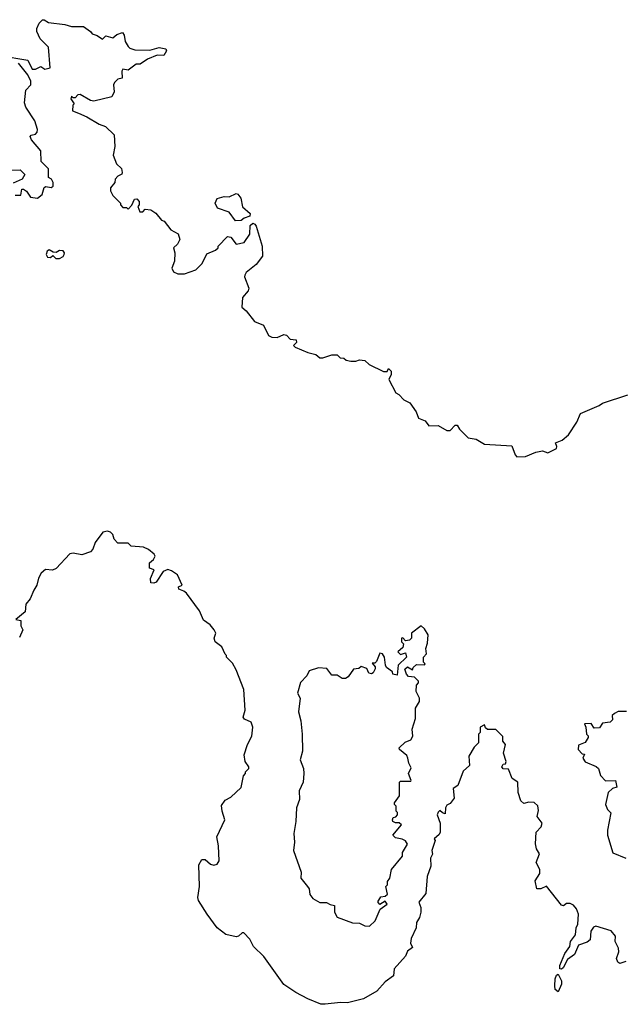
# Model space of a CAD drawing. Extents: x 2494106 to 2685573, y 758056 to 915185.
# Tile 372 of 507: x 2627172 to 2630684, y 836438 to 842186. Entities that reach past the tile are written whole.
import ezdxf

# ---------------------------------------------------------------- set-up
doc = ezdxf.new("R2010")
doc.units = 0

msp = doc.modelspace()

# ---------------------------------------------------------------- linework, layer by layer
at = {"layer": '0CON05XD'}
for points in [[(2627105, 841970), (2627172.5, 841957.5), (2627219.3, 841949.3), (2627245, 841897.5), (2627265, 841897.5), (2627295, 841912.5), (2627318.3, 841898.3), (2627350, 841905), (2627341.2, 842025), (2627292.5, 842075), (2627273, 842117), (2627272.5, 842135), (2627286.7, 842165), (2627305, 842186.2), (2627315.9, 842185.9), (2627340.7, 842170.7), (2627435, 842158), (2627475, 842146.2), (2627545, 842146.7), (2627586.4, 842116.4), (2627595, 842103.3), (2627625, 842093.3), (2627655, 842072.5), (2627675, 842092.5), (2627715, 842081.2), (2627739.3, 842100.7), (2627771.7, 842111.7), (2627782.5, 842095), (2627788.3, 842058.3), (2627805, 842030), (2627815, 842020), (2627845, 842010), (2627931.7, 842008.3), (2627986.1, 842023.9), (2628025.8, 842015.8), (2628030, 842005), (2628013.6, 841976.4), (2627975, 841978.8), (2627917.5, 841955), (2627875, 841927.5), (2627853, 841927), (2627805, 841892.5), (2627775, 841897.5), (2627767.5, 841885), (2627770, 841845), (2627745, 841840), (2627725, 841820), (2627720, 841805), (2627723.3, 841765), (2627710, 841735), (2627605, 841710), (2627585, 841714), (2627525, 841750), (2627511.7, 841748.3), (2627495, 841730), (2627485, 841730), (2627475, 841740), (2627470, 841725), (2627490, 841695), (2627483, 841687), (2627480, 841655), (2627515, 841640), (2627565, 841620), (2627636.4, 841576.4), (2627673.6, 841563.6), (2627723.3, 841515), (2627727.5, 841445), (2627717.5, 841395), (2627737.5, 841345), (2627767, 841317), (2627770, 841295), (2627767.5, 841285), (2627745, 841272.5), (2627730, 841255), (2627727.5, 841235), (2627702.5, 841205), (2627703, 841187), (2627715, 841160), (2627760, 841115), (2627760, 841105), (2627775, 841090), (2627795, 841090), (2627805, 841080), (2627827, 841103), (2627841.7, 841138.3), (2627855, 841140), (2627870, 841125), (2627870, 841105), (2627862.5, 841095), (2627873.6, 841063.6), (2627890, 841065), (2627905, 841080), (2627937, 841077), (2627966.4, 841056.4), (2628000, 841015), (2628015, 841010), (2628055, 840960), (2628097, 840937), (2628107, 840903), (2628092.5, 840875), (2628070, 840855), (2628077.5, 840825), (2628076.4, 840776.4), (2628060, 840735), (2628070, 840715), (2628095, 840703.3), (2628135, 840703.3), (2628200, 840725), (2628236.7, 840763.3), (2628265, 840820), (2628315, 840840), (2628330, 840855), (2628330, 840865), (2628385, 840920), (2628405, 840917.5), (2628435, 840876.7), (2628482.5, 840885), (2628516, 840935), (2628517.5, 840985), (2628532.5, 840997.5), (2628545, 840992.5), (2628551.7, 840981.7), (2628588, 840865), (2628590, 840805), (2628552.3, 840757.7), (2628495, 840710), (2628486, 840695), (2628483.8, 840685), (2628510.5, 840619.5), (2628505, 840603.3), (2628473.3, 840565), (2628468.3, 840508.3), (2628495, 840487.5), (2628543.6, 840423.6), (2628595, 840402.5), (2628625, 840342.5), (2628643.6, 840333.6), (2628675, 840331.2), (2628715, 840348.8), (2628730, 840345), (2628751.2, 840321.2), (2628786.7, 840316.7), (2628788, 840302), (2628770, 840285), (2628780, 840275), (2628855, 840242.5), (2628901.7, 840231.7), (2628925, 840212.5), (2628941.7, 840211.7), (2628995, 840230), (2629025, 840230), (2629043, 840213), (2629065, 840210), (2629078.3, 840198.3), (2629105, 840192.5), (2629135, 840192.5), (2629155, 840200), (2629187, 840197), (2629213, 840173), (2629295, 840132.5), (2629317, 840133), (2629325, 840150), (2629340, 840135), (2629340, 840115), (2629327.5, 840085), (2629367, 840007), (2629385, 839997.5), (2629415, 839967.5), (2629449.3, 839949.3), (2629487, 839897), (2629500.7, 839860.7), (2629540, 839845), (2629560, 839815), (2629615, 839817.5), (2629665, 839787.5), (2629685, 839787.5), (2629715, 839820), (2629725, 839820), (2629740, 839795), (2629790, 839745), (2629837, 839737), (2629885, 839707.5), (2630045, 839697.5), (2630064, 839645), (2630075, 839634), (2630125, 839635.8), (2630185, 839662), (2630225, 839668.8), (2630255, 839657.5), (2630305, 839682.5), (2630307.5, 839695), (2630300, 839715), (2630338.3, 839731.7), (2630375, 839762.5), (2630423.6, 839836.4), (2630445, 839887.5), (2630555, 839933.3), (2630575, 839947.5), (2630723, 839997)], [(2627145, 841162.5), (2627178.3, 841161.7), (2627185, 841197.5), (2627195, 841197.5), (2627212.5, 841185), (2627235, 841150), (2627276.1, 841143.9), (2627303.6, 841166.4), (2627315, 841207.5), (2627325, 841212.5), (2627355, 841207.5), (2627367.5, 841215), (2627366.7, 841235), (2627357.5, 841255), (2627340, 841265), (2627340, 841315), (2627298.3, 841358.3), (2627295, 841420), (2627241.2, 841485), (2627233.3, 841505), (2627238.3, 841511.7), (2627265, 841517.5), (2627275, 841530), (2627276.7, 841545), (2627260, 841595), (2627207.5, 841675), (2627200.7, 841700.7), (2627207.5, 841775), (2627237.5, 841805), (2627236.4, 841826.4), (2627220, 841865), (2627165, 841932.5)], [(2627117, 841307), (2627175, 841310), (2627201.7, 841281.7), (2627187.5, 841255), (2627135, 841232.5)], [(2628431.7, 841011.7), (2628395, 841062.5), (2628327.5, 841085), (2628313.3, 841115), (2628325, 841142.5), (2628365, 841153.3), (2628395, 841152.5), (2628435, 841172.5), (2628445, 841167.5), (2628462.5, 841145), (2628473.3, 841093.3), (2628517.5, 841055), (2628515, 841040), (2628481.7, 841028.3), (2628465, 841013.3), (2628431.7, 841011.7)], [(2627405, 840792.5), (2627426.4, 840803.6), (2627432.5, 840815), (2627433.3, 840825), (2627425, 840836.2), (2627405, 840838.8), (2627385, 840827.5), (2627368.3, 840828.3), (2627345, 840842.5), (2627332.5, 840835), (2627327.5, 840815), (2627335, 840800), (2627351.7, 840798.3), (2627365, 840810), (2627383, 840793), (2627405, 840792.5)], [(2630209.2, 837200.8), (2630208.8, 837225), (2630186.7, 837265), (2630205.9, 837315.9), (2630188.8, 837345), (2630183.3, 837375), (2630186.7, 837443.3), (2630215.8, 837474.2), (2630222.5, 837495), (2630193.3, 837535), (2630201.2, 837568.8), (2630197.3, 837597.3), (2630175, 837616.7), (2630145, 837617.5), (2630115, 837610), (2630097.5, 837625), (2630082.5, 837675), (2630080, 837735), (2630047, 837757), (2630025, 837810), (2629995, 837812.5), (2629987.5, 837825), (2629995, 837840), (2630008.3, 837841.7), (2630012.5, 837855), (2629996.7, 837905), (2630007.5, 837955), (2629992.5, 837975), (2629991.7, 838001.7), (2629951.7, 838041.7), (2629903, 838043), (2629891.7, 838051.7), (2629885, 838070), (2629860, 838055), (2629860, 838025), (2629850, 838015), (2629850, 837965), (2629825, 837940), (2629793.6, 837886.4), (2629797, 837833), (2629761.7, 837798.3), (2629730, 837715), (2629703, 837697), (2629707.7, 837642.3), (2629685, 837610), (2629665, 837600), (2629657.5, 837585), (2629655, 837550), (2629640, 837555), (2629625, 837570), (2629615, 837560), (2629610, 837545), (2629626.1, 837496.1), (2629626.2, 837443.8), (2629620, 837430), (2629592.5, 837405), (2629597.5, 837395), (2629577.5, 837335), (2629582.5, 837315), (2629570.7, 837290.7), (2629572.5, 837245), (2629550, 837185), (2629542.5, 837085), (2629502.5, 837035), (2629513, 837003), (2629513.8, 836975), (2629505.9, 836944.1), (2629488.8, 836915), (2629486.7, 836885), (2629457.7, 836822.3), (2629453.3, 836795), (2629465, 836770), (2629435, 836747.5), (2629425, 836720), (2629357.5, 836645), (2629353.3, 836605), (2629305, 836570), (2629256.7, 836515), (2629179.1, 836470.9), (2629086.1, 836446.1), (2629045, 836448), (2628955, 836438), (2628929.5, 836439.5), (2628855, 836470.8), (2628785, 836506), (2628715, 836554), (2628596.9, 836716.9), (2628536.7, 836775), (2628515, 836817.5), (2628480, 836855), (2628470, 836855), (2628450, 836835), (2628435, 836832), (2628375, 836846), (2628324.5, 836884.5), (2628266.7, 836965), (2628216.7, 837045), (2628212.3, 837062.3), (2628222, 837125), (2628217, 837253), (2628235, 837282.5), (2628255, 837282.5), (2628286.4, 837256.4), (2628305, 837250), (2628325, 837256.7), (2628335.8, 837275), (2628333.6, 837363.6), (2628322, 837415), (2628370, 837515), (2628353.9, 837566.1), (2628350.7, 837599.3), (2628370.7, 837629.3), (2628405, 837647.5), (2628465.9, 837704.1), (2628478.3, 837771.7), (2628490, 837785), (2628490, 837795), (2628510, 837815), (2628510, 837825), (2628487.5, 837855), (2628482.5, 837895), (2628502.5, 837955), (2628527, 838003), (2628532.5, 838055), (2628522.5, 838085), (2628485, 838102.5), (2628477.5, 838115), (2628487.5, 838155), (2628480, 838275), (2628435, 838390), (2628415, 838430), (2628380, 838465), (2628380, 838475), (2628371.7, 838481.7), (2628352.5, 838525), (2628312.5, 838555), (2628307.5, 838575), (2628317.5, 838605), (2628307.5, 838625), (2628285, 838652.5), (2628245, 838680), (2628222.5, 838735), (2628145, 838837.5), (2628130.7, 838850.7), (2628101.7, 838861.7), (2628100, 838875), (2628120, 838885), (2628092.5, 838945), (2628058.3, 838968.3), (2628036, 838976), (2628008.8, 838965), (2627968.1, 838901.9), (2627955, 838895.8), (2627938.3, 838898.3), (2627935.9, 838924.1), (2627957.5, 838975), (2627930, 838985), (2627930, 839015), (2627952.5, 839035), (2627962.5, 839055), (2627957.5, 839065), (2627925, 839092.5), (2627895, 839106.7), (2627823, 839113), (2627805, 839130), (2627745, 839130), (2627723, 839153), (2627715, 839180), (2627702.5, 839195), (2627685, 839201.2), (2627657.5, 839195), (2627613.3, 839135), (2627600, 839095), (2627585, 839080), (2627535, 839062.5), (2627485, 839072.5), (2627465, 839067.5), (2627385, 838982.5), (2627363, 838973), (2627323, 838977), (2627297.5, 838955), (2627282.5, 838925), (2627272.5, 838885), (2627253.8, 838856.2), (2627233.3, 838805), (2627207.5, 838775), (2627205, 838730), (2627150, 838685), (2627178.3, 838678.3), (2627178.3, 838648.3), (2627190, 838625), (2627170.7, 838579.3)], [(2629215, 836893.3), (2629247.5, 836925), (2629276.7, 836993.3), (2629317, 837023), (2629305, 837040), (2629275, 837020), (2629263, 837037), (2629280, 837065), (2629305, 837070), (2629318.3, 837081.7), (2629310, 837125), (2629320, 837135), (2629320, 837155), (2629332.5, 837175), (2629342.5, 837225), (2629407, 837303), (2629407.5, 837325), (2629436.7, 837373.3), (2629425, 837392.5), (2629405, 837402.5), (2629365, 837410), (2629350, 837425), (2629400, 837485), (2629387, 837497), (2629365, 837497.5), (2629350, 837505), (2629347.5, 837515), (2629351.7, 837528.3), (2629367, 837533), (2629377.5, 837545), (2629377.5, 837557.5), (2629370, 837565), (2629370, 837595), (2629360, 837605), (2629360, 837615), (2629390, 837655), (2629390, 837735), (2629395, 837740), (2629455, 837740), (2629457.5, 837745), (2629442.5, 837785), (2629458.3, 837818.3), (2629443.8, 837845), (2629438.8, 837875), (2629431.2, 837891.2), (2629390, 837925), (2629387.5, 837935), (2629421.7, 837968.3), (2629455, 837982.5), (2629467, 838003), (2629462.5, 838045), (2629483, 838107), (2629483.3, 838166.7), (2629506.7, 838205), (2629506.7, 838225), (2629487.5, 838265), (2629488.3, 838301.7), (2629500, 838315), (2629500, 838325), (2629477, 838347), (2629441.7, 838351.7), (2629430, 838365), (2629420, 838395), (2629435, 838407.5), (2629465, 838390), (2629470, 838405), (2629488.3, 838421.7), (2629535, 838420), (2629540, 838425), (2629530, 838435), (2629530, 838465), (2629547.5, 838485), (2629542.5, 838515), (2629553, 838547), (2629557.5, 838595), (2629535, 838630), (2629515, 838647.5), (2629460, 838605), (2629460, 838575), (2629447, 838563), (2629425, 838560), (2629408.3, 838578.3), (2629400, 838575), (2629400, 838555), (2629411.7, 838541.7), (2629408.3, 838521.7), (2629380, 838495), (2629395, 838480), (2629425, 838490), (2629430, 838465), (2629381.7, 838418.3), (2629375, 838360), (2629350, 838365), (2629348.3, 838378.3), (2629313.6, 838403.6), (2629307, 838417), (2629302.5, 838465), (2629290, 838485), (2629275, 838487.5), (2629255, 838440), (2629245, 838430), (2629230, 838430), (2629247.5, 838407.5), (2629247, 838397), (2629236.2, 838373.8), (2629225, 838367.5), (2629210.7, 838370.7), (2629198.8, 838398.8), (2629165, 838410), (2629151.7, 838398.3), (2629120, 838395), (2629089.3, 838350.7), (2629075, 838340), (2629055, 838340), (2629025, 838360), (2628995, 838360), (2628965, 838397.5), (2628917, 838403), (2628862.5, 838385), (2628847.5, 838355), (2628812.3, 838317.7), (2628793.8, 838255), (2628810, 838225), (2628800, 838145), (2628813.6, 838093.6), (2628821.2, 838015), (2628823.3, 837915), (2628808.8, 837865), (2628828.8, 837815), (2628831.2, 837785), (2628826.7, 837735), (2628803.3, 837685), (2628806.1, 837633.9), (2628788.8, 837585), (2628784, 837505), (2628772, 837435), (2628776, 837385), (2628770, 837335), (2628815, 837210), (2628813.3, 837175), (2628852.5, 837125), (2628861.7, 837111.7), (2628865, 837080), (2628882.5, 837055), (2628925, 837032.5), (2628963, 837033), (2628985, 837020), (2629010, 837015), (2629010, 836975), (2629025, 836947.5), (2629115, 836913.3), (2629155, 836912.5), (2629186.1, 836896.1), (2629215, 836893.3)], [(2630715, 838147.5), (2630665, 838146.7), (2630643.9, 838136.1), (2630630, 838125), (2630631.7, 838098.3), (2630620, 838085), (2630575, 838080), (2630557, 838053), (2630525, 838050), (2630507.5, 838077.5), (2630470, 838075), (2630477.5, 838055), (2630480, 838015), (2630490, 838005), (2630490, 837995), (2630473, 837967), (2630435, 837950), (2630432.5, 837925), (2630455, 837900), (2630468.3, 837898.3), (2630460, 837875), (2630473.6, 837853.6), (2630537, 837827), (2630550, 837815), (2630563, 837773), (2630591.7, 837741.7), (2630650, 837745), (2630657.5, 837705), (2630633, 837697), (2630606.4, 837673.6), (2630592.5, 837605), (2630602.5, 837575), (2630622.5, 837555), (2630603.3, 837455), (2630603.3, 837425), (2630635, 837322.5), (2630710.7, 837290.7)], [(2630711.2, 836688.8), (2630675, 836676.2), (2630664.2, 836684.2), (2630656.2, 836705), (2630670, 836745), (2630667.5, 836765), (2630648.8, 836805), (2630650, 836835), (2630625, 836866.2), (2630535, 836893.8), (2630521.7, 836888.3), (2630506.2, 836865), (2630502.5, 836815), (2630485, 836800), (2630435, 836782.5), (2630411.7, 836728.3), (2630370.6, 836699.4), (2630345, 836650), (2630335, 836642.9), (2630325.8, 836645.8), (2630324.4, 836665), (2630354.2, 836735), (2630383.8, 836775), (2630388, 836805), (2630415.8, 836844.2), (2630421.2, 836885), (2630431.2, 836905), (2630433.3, 836965), (2630423.3, 836995), (2630405, 837016.2), (2630385, 837026), (2630365, 837026.7), (2630346.4, 837013.6), (2630335, 837017.5), (2630247, 837127), (2630215, 837112.5), (2630191.7, 837111.7), (2630181.7, 837158.3), (2630209.2, 837200.8)], [(2630315, 836510), (2630298.8, 836525), (2630295.8, 836545), (2630297.3, 836587.3), (2630305, 836608.8), (2630315, 836614), (2630335.5, 836575), (2630334.4, 836555), (2630315, 836510)]]:
    msp.add_lwpolyline(points, dxfattribs=at)

doc.saveas('drawing.dxf')
